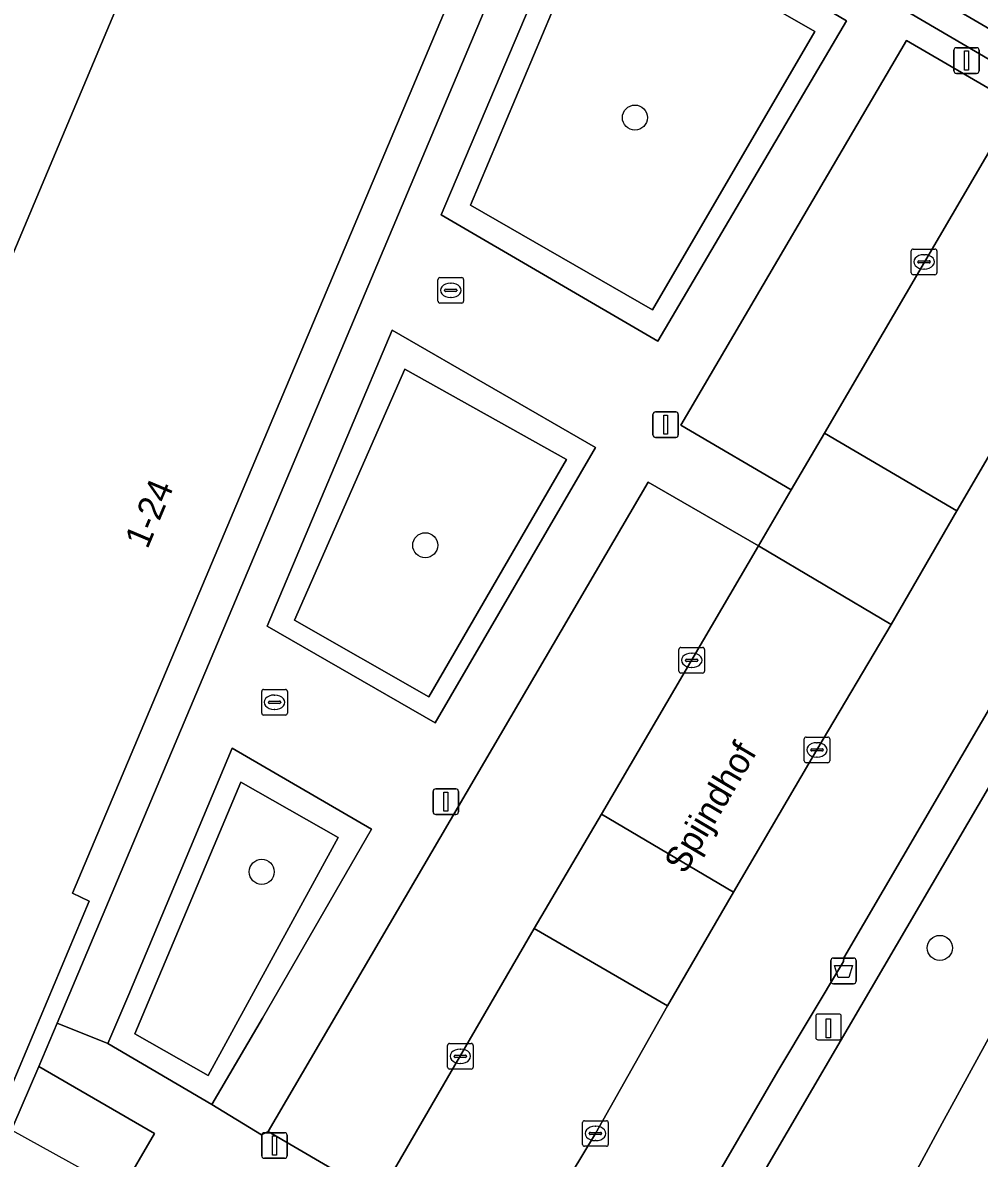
# Model space of a CAD drawing. Extents: x 160663 to 161506, y 382245 to 383291.
# Drawn here: x 161038.03 to 161075.4, y 383115.21 to 383159.56 of the extents above; entities that cross this region are included whole.
import ezdxf

# ---------------------------------------------------------------- set-up
doc = ezdxf.new("R2010")
doc.units = 0
for name, color, linetype in [('IMGEO_Afvalbak', 7, 'Continuous'), ('IMGEO_Boom', 7, 'Continuous'), ('IMGEO_Erf', 7, 'Continuous'), ('IMGEO_Groenvoorziening', 7, 'Continuous'), ('IMGEO_Kolk', 7, 'Continuous'), ('IMGEO_Laadpaal', 7, 'Continuous'), ('IMGEO_Lichtmast', 7, 'Continuous'), ('IMGEO_Openbare_ruimte_label', 7, 'Continuous'), ('IMGEO_Pand', 7, 'Continuous'), ('IMGEO_Pand_nummerreeks', 7, 'Continuous'), ('IMGEO_Pand_overbouw', 7, 'Continuous'), ('IMGEO_Parkeervlak_open', 7, 'Continuous'), ('IMGEO_Rijbaan_lokaal_open', 7, 'Continuous'), ('IMGEO_Voetpad_open', 7, 'Continuous')]:
    doc.layers.add(name, color=color, linetype=linetype)

msp = doc.modelspace()

# ---------------------------------------------------------------- linework, layer by layer
at = {"layer": 'IMGEO_Afvalbak'}
for p, q in [((161069.699, 383123.032), (161070.489, 383123.032)), ((161070.489, 383123.032), (161069.699, 383123.032)), ((161069.599, 383122.132), (161069.599, 383122.932)), ((161069.599, 383122.932), (161069.599, 383122.132)), ((161070.589, 383122.932), (161070.589, 383122.132)), ((161070.589, 383122.132), (161070.589, 383122.932)), ((161070.489, 383122.032), (161069.699, 383122.032)), ((161069.699, 383122.032), (161070.489, 383122.032))]:
    msp.add_line(p, q, dxfattribs=at)
msp.add_lwpolyline([(161069.742, 383122.746), (161070.446, 383122.746), (161070.297, 383122.276), (161069.891, 383122.276), (161069.742, 383122.746)], dxfattribs=at)
for centre, start, end in [((161069.699, 383122.932), 90, 180), ((161069.699, 383122.932), 90, 180), ((161070.489, 383122.932), 0, 90), ((161070.489, 383122.932), 360, 90), ((161069.699, 383122.132), 180, 270), ((161069.699, 383122.132), 180, 270), ((161070.489, 383122.132), 270, 0), ((161070.489, 383122.132), 270, 0)]:
    msp.add_arc(centre, 0.1, start, end, dxfattribs=at)
at = {"layer": 'IMGEO_Boom'}
for centre in [(161061.946, 383155.854), (161053.755, 383139.154), (161047.368, 383126.4), (161073.858, 383123.428)]:
    msp.add_circle(centre, 0.489, dxfattribs=at)
at = {"layer": 'IMGEO_Erf'}
for points in [[(161027.92, 383127.435), (161047.75, 383174.531), (161054.092, 383171.863), (161058.7, 383169.924), (161059.994, 383169.339), (161060.373, 383169.88), (161062.233, 383169.04), (161086.232, 383156.39), (161087.388, 383155.781), (161093.226, 383152.703), (161093.072, 383152.528), (161101.931, 383147.903)], [(161097.125, 383138.696), (161093.57, 383140.552), (161091.641, 383136.9), (161095.213, 383135.035), (161090.502, 383126.011), (161081.643, 383130.636), (161079.899, 383127.453), (161073.943, 383116.587), (161065.61, 383101.151), (161068.42, 383099.635), (161073.394, 383096.951), (161074.541, 383099.075), (161077.907, 383097.519), (161076.801, 383095.11), (161077.963, 383094.489), (161078.933, 383096.567), (161079.108, 383096.485), (161083.813, 383094.296), (161087.456, 383100.482), (161087.558, 383100.425), (161091.236, 383098.389), (161093.838, 383096.949), (161097.716, 383094.802)]]:
    msp.add_lwpolyline(points, dxfattribs=at)
at = {"layer": 'IMGEO_Groenvoorziening'}
for points in [[(161062.233, 383169.04), (161060.373, 383169.88), (161059.994, 383169.339), (161059.721, 383168.691), (161084.726, 383154.118), (161086.232, 383156.39)], [(161059.721, 383168.691), (161059.331, 383167.766), (161077.39, 383157.18), (161082.548, 383154.181), (161082.691, 383154.138), (161084.17, 383153.279), (161084.726, 383154.118)], [(161070.206, 383159.634), (161060.118, 383165.589), (161054.383, 383152.053), (161062.836, 383147.12)], [(161060.451, 383164.104), (161068.976, 383159.221), (161062.631, 383148.352), (161055.527, 383152.435)], [(161060.451, 383164.104), (161055.527, 383152.435), (161062.631, 383148.352), (161068.976, 383159.221)], [(161088.203, 383150.961), (161086.912, 383151.687), (161086.349, 383150.769), (161078.827, 383137.985), (161076.385, 383133.656), (161076.251, 383133.558), (161070.112, 383123.046), (161070.095, 383122.895), (161067.53, 383118.622), (161061.432, 383108.156), (161062.815, 383107.553), (161075.846, 383129.833)], [(161052.466, 383147.552), (161047.576, 383135.997), (161054.15, 383132.213), (161060.412, 383142.966)], [(161052.962, 383146.035), (161048.644, 383136.228), (161053.9, 383133.235), (161059.279, 383142.504)], [(161052.962, 383146.035), (161059.279, 383142.504), (161053.9, 383133.235), (161048.644, 383136.228)], [(161047.393, 383120.682), (161051.654, 383128.065), (161046.214, 383131.228), (161042.183, 383121.612), (161041.354, 383119.69), (161045.421, 383117.312)], [(161046.548, 383129.897), (161050.355, 383127.745), (161045.276, 383118.445), (161042.41, 383120.076)], [(161046.548, 383129.897), (161042.41, 383120.076), (161045.276, 383118.445), (161050.355, 383127.745)], [(161073.943, 383116.587), (161079.899, 383127.453), (161075.846, 383129.833), (161062.815, 383107.553), (161063.724, 383107.157), (161066.973, 383105.421), (161065.615, 383102.832), (161062.342, 383104.492), (161061.636, 383103.295), (161065.61, 383101.151)]]:
    msp.add_lwpolyline(points, close=True, dxfattribs=at)
at = {"layer": 'IMGEO_Kolk'}
for p, q in [((161072.742, 383149.793), (161072.742, 383150.645)), ((161072.817, 383150.719), (161073.669, 383150.719)), ((161073.743, 383150.645), (161073.743, 383149.793)), ((161073.001, 383150.213), (161073.001, 383150.225)), ((161073.439, 383150.176), (161073.041, 383150.176)), ((161073.044, 383150.262), (161073.442, 383150.262)), ((161073.23, 383150.499), (161073.255, 383150.499)), ((161073.485, 383150.225), (161073.485, 383150.213)), ((161073.669, 383149.719), (161072.817, 383149.719)), ((161073.253, 383149.939), (161073.228, 383149.939)), ((161054.254, 383148.681), (161054.254, 383149.533)), ((161054.329, 383149.607), (161055.181, 383149.607)), ((161054.742, 383149.387), (161054.767, 383149.387)), ((161055.255, 383149.533), (161055.255, 383148.681)), ((161054.513, 383149.101), (161054.513, 383149.113)), ((161054.951, 383149.064), (161054.553, 383149.064)), ((161054.556, 383149.15), (161054.954, 383149.15)), ((161054.765, 383148.827), (161054.74, 383148.827)), ((161054.997, 383149.113), (161054.997, 383149.101)), ((161055.181, 383148.607), (161054.329, 383148.607)), ((161063.666, 383134.235), (161063.666, 383135.087)), ((161063.741, 383135.161), (161064.593, 383135.161)), ((161064.667, 383135.087), (161064.667, 383134.235)), ((161063.925, 383134.655), (161063.925, 383134.667)), ((161064.363, 383134.618), (161063.965, 383134.618)), ((161063.968, 383134.704), (161064.366, 383134.704)), ((161064.154, 383134.941), (161064.179, 383134.941)), ((161064.409, 383134.667), (161064.409, 383134.655)), ((161064.593, 383134.161), (161063.741, 383134.161)), ((161064.177, 383134.381), (161064.152, 383134.381)), ((161047.368, 383132.596), (161047.368, 383133.448)), ((161047.443, 383133.522), (161048.295, 383133.522)), ((161047.856, 383133.302), (161047.881, 383133.302)), ((161048.369, 383133.448), (161048.369, 383132.596)), ((161047.627, 383133.016), (161047.627, 383133.028)), ((161048.065, 383132.979), (161047.667, 383132.979)), ((161047.67, 383133.065), (161048.068, 383133.065)), ((161048.111, 383133.028), (161048.111, 383133.016)), ((161048.295, 383132.522), (161047.443, 383132.522)), ((161047.879, 383132.742), (161047.854, 383132.742)), ((161068.558, 383130.736), (161068.558, 383131.588)), ((161068.633, 383131.662), (161069.485, 383131.662)), ((161069.046, 383131.442), (161069.071, 383131.442)), ((161069.559, 383131.588), (161069.559, 383130.736)), ((161068.817, 383131.156), (161068.817, 383131.168)), ((161069.255, 383131.119), (161068.857, 383131.119)), ((161068.86, 383131.205), (161069.258, 383131.205)), ((161069.301, 383131.168), (161069.301, 383131.156)), ((161069.485, 383130.662), (161068.633, 383130.662)), ((161069.069, 383130.882), (161069.044, 383130.882)), ((161054.628, 383118.771), (161054.628, 383119.623)), ((161054.703, 383119.697), (161055.555, 383119.697)), ((161055.116, 383119.477), (161055.141, 383119.477)), ((161055.629, 383119.623), (161055.629, 383118.771)), ((161054.887, 383119.191), (161054.887, 383119.203)), ((161055.325, 383119.154), (161054.927, 383119.154)), ((161054.93, 383119.24), (161055.328, 383119.24)), ((161055.371, 383119.203), (161055.371, 383119.191)), ((161055.555, 383118.697), (161054.703, 383118.697)), ((161055.139, 383118.917), (161055.114, 383118.917)), ((161059.904, 383115.756), (161059.904, 383116.608)), ((161059.979, 383116.682), (161060.831, 383116.682)), ((161060.392, 383116.462), (161060.417, 383116.462)), ((161060.905, 383116.608), (161060.905, 383115.756)), ((161060.163, 383116.176), (161060.163, 383116.188)), ((161060.601, 383116.139), (161060.203, 383116.139)), ((161060.206, 383116.225), (161060.604, 383116.225)), ((161060.647, 383116.188), (161060.647, 383116.176)), ((161060.831, 383115.682), (161059.979, 383115.682)), ((161060.415, 383115.902), (161060.39, 383115.902))]:
    msp.add_line(p, q, dxfattribs=at)
for points in [[(161072.742, 383149.793), (161072.742, 383150.645)], [(161072.817, 383150.719), (161073.669, 383150.719)], [(161073.743, 383150.645), (161073.743, 383149.793)], [(161073.669, 383149.719), (161072.817, 383149.719)], [(161054.254, 383148.681), (161054.254, 383149.533)], [(161054.329, 383149.607), (161055.181, 383149.607)], [(161055.255, 383149.533), (161055.255, 383148.681)], [(161055.181, 383148.607), (161054.329, 383148.607)], [(161063.666, 383134.235), (161063.666, 383135.087)], [(161063.741, 383135.161), (161064.593, 383135.161)], [(161064.667, 383135.087), (161064.667, 383134.235)], [(161064.593, 383134.161), (161063.741, 383134.161)], [(161047.368, 383132.596), (161047.368, 383133.448)], [(161047.443, 383133.522), (161048.295, 383133.522)], [(161048.369, 383133.448), (161048.369, 383132.596)], [(161048.295, 383132.522), (161047.443, 383132.522)], [(161068.558, 383130.736), (161068.558, 383131.588)], [(161068.633, 383131.662), (161069.485, 383131.662)], [(161069.559, 383131.588), (161069.559, 383130.736)], [(161069.485, 383130.662), (161068.633, 383130.662)], [(161054.628, 383118.771), (161054.628, 383119.623)], [(161054.703, 383119.697), (161055.555, 383119.697)], [(161055.629, 383119.623), (161055.629, 383118.771)], [(161055.555, 383118.697), (161054.703, 383118.697)], [(161059.904, 383115.756), (161059.904, 383116.608)], [(161059.979, 383116.682), (161060.831, 383116.682)], [(161060.905, 383116.608), (161060.905, 383115.756)], [(161060.831, 383115.682), (161059.979, 383115.682)]]:
    msp.add_lwpolyline(points, dxfattribs=at)
for centre, radius, start, end in [((161072.819, 383150.643), 0.0765, 91.552, 178.448), ((161072.819, 383150.643), 0.0765, 91.552, 178.448), ((161073.667, 383150.643), 0.0765, 1.552, 88.448), ((161073.667, 383150.643), 0.0765, 1.552, 88.448), ((161073.041, 383150.222), 0.0403, 85.8775, 175.7526), ((161073.038, 383150.212), 0.0366, 178.938, 274.7102), ((161073.442, 383150.219), 0.043, 264.8664, 352.4533), ((161073.446, 383150.224), 0.0386, 1.7309, 96.639), ((161072.819, 383149.795), 0.0765, 181.552, 268.448), ((161072.819, 383149.795), 0.0765, 181.552, 268.448), ((161073.667, 383149.795), 0.0765, 271.552, 358.448), ((161073.667, 383149.795), 0.0765, 271.552, 358.448), ((161054.331, 383149.531), 0.0765, 91.552, 178.448), ((161054.331, 383149.531), 0.0765, 91.552, 178.448), ((161055.179, 383149.531), 0.0765, 1.552, 88.448), ((161055.179, 383149.531), 0.0765, 1.552, 88.448), ((161054.553, 383149.11), 0.0403, 85.8775, 175.7526), ((161054.55, 383149.1), 0.0366, 178.938, 274.7102), ((161054.954, 383149.107), 0.043, 264.8664, 352.4533), ((161054.958, 383149.112), 0.0386, 1.7309, 96.639), ((161054.331, 383148.683), 0.0765, 181.552, 268.448), ((161054.331, 383148.683), 0.0765, 181.552, 268.448), ((161055.179, 383148.683), 0.0765, 271.552, 358.448), ((161055.179, 383148.683), 0.0765, 271.552, 358.448), ((161063.743, 383135.085), 0.0765, 91.552, 178.448), ((161063.743, 383135.085), 0.0765, 91.552, 178.448), ((161064.591, 383135.085), 0.0765, 1.552, 88.448), ((161064.591, 383135.085), 0.0765, 1.552, 88.448), ((161063.965, 383134.664), 0.0403, 85.8775, 175.7526), ((161063.962, 383134.654), 0.0366, 178.938, 274.7102), ((161064.366, 383134.661), 0.043, 264.8664, 352.4533), ((161064.37, 383134.666), 0.0386, 1.7309, 96.639), ((161063.743, 383134.237), 0.0765, 181.552, 268.448), ((161063.743, 383134.237), 0.0765, 181.552, 268.448), ((161064.591, 383134.237), 0.0765, 271.552, 358.448), ((161064.591, 383134.237), 0.0765, 271.552, 358.448), ((161047.445, 383133.446), 0.0765, 91.552, 178.448), ((161047.445, 383133.446), 0.0765, 91.552, 178.448), ((161048.293, 383133.446), 0.0765, 1.552, 88.448), ((161048.293, 383133.446), 0.0765, 1.552, 88.448), ((161047.667, 383133.025), 0.0403, 85.8775, 175.7526), ((161047.664, 383133.015), 0.0366, 178.938, 274.7102), ((161048.068, 383133.022), 0.043, 264.8664, 352.4533), ((161048.072, 383133.027), 0.0386, 1.7309, 96.639), ((161047.445, 383132.598), 0.0765, 181.552, 268.448), ((161047.445, 383132.598), 0.0765, 181.552, 268.448), ((161048.293, 383132.598), 0.0765, 271.552, 358.448), ((161048.293, 383132.598), 0.0765, 271.552, 358.448), ((161068.635, 383131.586), 0.0765, 91.552, 178.448), ((161068.635, 383131.586), 0.0765, 91.552, 178.448), ((161069.483, 383131.586), 0.0765, 1.552, 88.448), ((161069.483, 383131.586), 0.0765, 1.552, 88.448), ((161068.857, 383131.165), 0.0403, 85.8775, 175.7526), ((161068.854, 383131.155), 0.0366, 178.938, 274.7102), ((161069.258, 383131.162), 0.043, 264.8664, 352.4533), ((161069.262, 383131.167), 0.0386, 1.7309, 96.639), ((161068.635, 383130.738), 0.0765, 181.552, 268.448), ((161068.635, 383130.738), 0.0765, 181.552, 268.448), ((161069.483, 383130.738), 0.0765, 271.552, 358.448), ((161069.483, 383130.738), 0.0765, 271.552, 358.448), ((161054.705, 383119.621), 0.0765, 91.552, 178.448), ((161054.705, 383119.621), 0.0765, 91.552, 178.448), ((161055.553, 383119.621), 0.0765, 1.552, 88.448), ((161055.553, 383119.621), 0.0765, 1.552, 88.448), ((161054.927, 383119.2), 0.0403, 85.8775, 175.7526), ((161054.924, 383119.19), 0.0366, 178.938, 274.7102), ((161055.328, 383119.197), 0.043, 264.8664, 352.4533), ((161055.332, 383119.202), 0.0386, 1.7309, 96.639), ((161054.705, 383118.773), 0.0765, 181.552, 268.448), ((161054.705, 383118.773), 0.0765, 181.552, 268.448), ((161055.553, 383118.773), 0.0765, 271.552, 358.448), ((161055.553, 383118.773), 0.0765, 271.552, 358.448), ((161059.981, 383116.606), 0.0765, 91.552, 178.448), ((161059.981, 383116.606), 0.0765, 91.552, 178.448), ((161060.829, 383116.606), 0.0765, 1.552, 88.448), ((161060.829, 383116.606), 0.0765, 1.552, 88.448), ((161060.203, 383116.185), 0.0403, 85.8775, 175.7526), ((161060.2, 383116.175), 0.0366, 178.938, 274.7102), ((161060.604, 383116.182), 0.043, 264.8664, 352.4533), ((161060.608, 383116.187), 0.0386, 1.7309, 96.639), ((161059.981, 383115.758), 0.0765, 181.552, 268.448), ((161059.981, 383115.758), 0.0765, 181.552, 268.448), ((161060.829, 383115.758), 0.0765, 271.552, 358.448), ((161060.829, 383115.758), 0.0765, 271.552, 358.448)]:
    msp.add_arc(centre, radius, start, end, dxfattribs=at)
for centre, major_axis, ratio, start_param, end_param in [((161073.229, 383150.219), (-0.387, 0.002), 0.722429, 4.712389, 7.853982), ((161073.254, 383150.219), (-0.39, 0.002), 0.717154, 1.570796, 4.712389), ((161054.741, 383149.107), (-0.387, 0.002), 0.722429, 4.712389, 7.853982), ((161054.766, 383149.107), (-0.39, 0.002), 0.717154, 1.570796, 4.712389), ((161064.153, 383134.661), (-0.387, 0.002), 0.722429, 4.712389, 7.853982), ((161064.178, 383134.661), (-0.39, 0.002), 0.717154, 1.570796, 4.712389), ((161047.855, 383133.022), (-0.387, 0.002), 0.722429, 4.712389, 7.853982), ((161047.88, 383133.022), (-0.39, 0.002), 0.717154, 1.570796, 4.712389), ((161069.045, 383131.162), (-0.387, 0.002), 0.722429, 4.712389, 7.853982), ((161069.07, 383131.162), (-0.39, 0.002), 0.717154, 1.570796, 4.712389), ((161055.115, 383119.197), (-0.387, 0.002), 0.722429, 4.712389, 7.853982), ((161055.14, 383119.197), (-0.39, 0.002), 0.717154, 1.570796, 4.712389), ((161060.391, 383116.182), (-0.387, 0.002), 0.722429, 4.712389, 7.853982), ((161060.416, 383116.182), (-0.39, 0.002), 0.717154, 1.570796, 4.712389)]:
    msp.add_ellipse(centre, major_axis=major_axis, ratio=ratio, start_param=start_param, end_param=end_param, dxfattribs=at)
at = {"layer": 'IMGEO_Laadpaal'}
for p, q in [((161069.925, 383120.843), (161069.084, 383120.843)), ((161069.925, 383120.843), (161069.084, 383120.843)), ((161069.009, 383120.759), (161069.009, 383119.918)), ((161069.009, 383120.759), (161069.009, 383119.918)), ((161070.009, 383119.927), (161070.009, 383120.768)), ((161070.009, 383119.927), (161070.009, 383120.768)), ((161069.093, 383119.843), (161069.934, 383119.843)), ((161069.093, 383119.843), (161069.934, 383119.843))]:
    msp.add_line(p, q, dxfattribs=at)
msp.add_lwpolyline([(161069.424, 383120.656), (161069.584, 383120.656), (161069.584, 383119.923), (161069.424, 383119.923), (161069.424, 383120.656)], dxfattribs=at)
for centre, start, end in [((161069.087, 383120.765), 92.4484, 184.2845), ((161069.087, 383120.765), 92.4484, 184.2845), ((161069.931, 383120.765), 2.4484, 94.2845), ((161069.931, 383120.765), 2.4484, 94.2845), ((161069.087, 383119.921), 182.4484, 274.2845), ((161069.087, 383119.921), 182.4484, 274.2845), ((161069.931, 383119.921), 272.4484, 4.2845), ((161069.931, 383119.921), 272.4484, 4.2845)]:
    msp.add_arc(centre, 0.0779, start, end, dxfattribs=at)
at = {"layer": 'IMGEO_Lichtmast'}
for p, q in [((161074.504, 383158.58), (161075.294, 383158.58)), ((161075.294, 383158.58), (161074.504, 383158.58)), ((161074.404, 383157.68), (161074.404, 383158.48)), ((161074.404, 383158.48), (161074.404, 383157.68)), ((161075.394, 383158.48), (161075.394, 383157.68)), ((161075.394, 383157.68), (161075.394, 383158.48)), ((161075.294, 383157.58), (161074.504, 383157.58)), ((161074.504, 383157.58), (161075.294, 383157.58)), ((161062.752, 383144.363), (161063.542, 383144.363)), ((161063.542, 383144.363), (161062.752, 383144.363)), ((161062.652, 383143.463), (161062.652, 383144.263)), ((161062.652, 383144.263), (161062.652, 383143.463)), ((161063.642, 383144.263), (161063.642, 383143.463)), ((161063.642, 383143.463), (161063.642, 383144.263)), ((161063.542, 383143.363), (161062.752, 383143.363)), ((161062.752, 383143.363), (161063.542, 383143.363)), ((161054.064, 383128.74), (161054.064, 383129.54)), ((161054.064, 383129.54), (161054.064, 383128.74)), ((161054.164, 383129.64), (161054.954, 383129.64)), ((161054.954, 383129.64), (161054.164, 383129.64)), ((161055.054, 383129.54), (161055.054, 383128.74)), ((161055.054, 383128.74), (161055.054, 383129.54)), ((161054.954, 383128.64), (161054.164, 383128.64)), ((161054.164, 383128.64), (161054.954, 383128.64)), ((161047.371, 383115.313), (161047.371, 383116.113)), ((161047.371, 383116.113), (161047.371, 383115.313)), ((161047.471, 383116.213), (161048.261, 383116.213)), ((161048.261, 383116.213), (161047.471, 383116.213)), ((161048.361, 383116.113), (161048.361, 383115.313)), ((161048.361, 383115.313), (161048.361, 383116.113)), ((161048.261, 383115.213), (161047.471, 383115.213)), ((161047.471, 383115.213), (161048.261, 383115.213))]:
    msp.add_line(p, q, dxfattribs=at)
for points in [[(161074.824, 383158.455), (161074.974, 383158.455), (161074.974, 383157.705), (161074.824, 383157.705), (161074.824, 383158.455)], [(161063.072, 383144.238), (161063.222, 383144.238), (161063.222, 383143.488), (161063.072, 383143.488), (161063.072, 383144.238)], [(161054.484, 383129.515), (161054.634, 383129.515), (161054.634, 383128.765), (161054.484, 383128.765), (161054.484, 383129.515)], [(161047.791, 383116.088), (161047.941, 383116.088), (161047.941, 383115.338), (161047.791, 383115.338), (161047.791, 383116.088)]]:
    msp.add_lwpolyline(points, dxfattribs=at)
for centre, start, end in [((161074.504, 383158.48), 90, 180), ((161074.504, 383158.48), 90, 180), ((161075.294, 383158.48), 0, 90), ((161075.294, 383158.48), 360, 90), ((161074.504, 383157.68), 180, 270), ((161074.504, 383157.68), 180, 270), ((161075.294, 383157.68), 270, 0), ((161075.294, 383157.68), 270, 0), ((161062.752, 383144.263), 90, 180), ((161062.752, 383144.263), 90, 180), ((161063.542, 383144.263), 0, 90), ((161063.542, 383144.263), 360, 90), ((161062.752, 383143.463), 180, 270), ((161062.752, 383143.463), 180, 270), ((161063.542, 383143.463), 270, 0), ((161063.542, 383143.463), 270, 0), ((161054.164, 383129.54), 90, 180), ((161054.164, 383129.54), 90, 180), ((161054.954, 383129.54), 0, 90), ((161054.954, 383129.54), 360, 90), ((161054.164, 383128.74), 180, 270), ((161054.164, 383128.74), 180, 270), ((161054.954, 383128.74), 270, 0), ((161054.954, 383128.74), 270, 0), ((161047.471, 383116.113), 90, 180), ((161047.471, 383116.113), 90, 180), ((161048.261, 383116.113), 0, 90), ((161048.261, 383116.113), 360, 90), ((161047.471, 383115.313), 180, 270), ((161047.471, 383115.313), 180, 270), ((161048.261, 383115.313), 270, 0), ((161048.261, 383115.313), 270, 0)]:
    msp.add_arc(centre, 0.1, start, end, dxfattribs=at)
at = {"layer": 'IMGEO_Pand'}
msp.add_lwpolyline([(161058.7, 383169.924), (161054.092, 383171.863), (161047.75, 383174.531), (161027.92, 383127.435), (161028.408, 383127.228), (161026.575, 383122.899), (161025.396, 383123.589), (161020.484, 383115.248), (161022.901, 383114.225), (161024.187, 383113.68), (161033.988, 383109.53), (161036.991, 383116.641), (161037.055, 383116.792), (161040.631, 383125.26), (161039.983, 383125.561)], close=True, dxfattribs=at)
at = {"layer": 'IMGEO_Pand_overbouw'}
msp.add_lwpolyline([(161040.443, 383114.738), (161036.991, 383116.641), (161033.988, 383109.53), (161024.187, 383113.68), (161023.621, 383112.342), (161035.088, 383105.632)], close=True, dxfattribs=at)
at = {"layer": 'IMGEO_Parkeervlak_open'}
msp.add_lwpolyline([(161076.449, 383156.598), (161072.561, 383158.858), (161063.746, 383143.845), (161068.056, 383141.322), (161069.353, 383143.536), (161077.04, 383156.658)], dxfattribs=at)
msp.add_lwpolyline([(161058.013, 383124.181), (161060.638, 383128.657), (161066.773, 383139.128), (161062.468, 383141.622), (161047.618, 383116.259), (161051.948, 383113.731)], close=True, dxfattribs=at)
at = {"layer": 'IMGEO_Rijbaan_lokaal_open'}
for points in [[(161077.39, 383157.18), (161077.109, 383156.737), (161077.04, 383156.658), (161069.353, 383143.536), (161074.527, 383140.491), (161082.261, 383153.748), (161082.548, 383154.181)], [(161069.353, 383143.536), (161068.056, 383141.322), (161066.773, 383139.128), (161071.954, 383136.059), (161074.527, 383140.491)], [(161065.8, 383125.603), (161069.054, 383131.162), (161071.954, 383136.059), (161066.773, 383139.128), (161060.638, 383128.657)], [(161058.013, 383124.181), (161063.226, 383121.171), (161065.8, 383125.603), (161060.638, 383128.657)]]:
    msp.add_lwpolyline(points, close=True, dxfattribs=at)
msp.add_lwpolyline([(161082.261, 383153.748), (161074.527, 383140.491), (161071.954, 383136.059), (161069.054, 383131.162), (161065.8, 383125.603), (161063.226, 383121.171), (161060.401, 383116.183), (161057.102, 383110.696), (161061.432, 383108.156), (161067.53, 383118.622), (161070.095, 383122.895), (161070.112, 383123.046), (161076.251, 383133.558), (161076.385, 383133.656), (161078.827, 383137.985), (161086.349, 383150.769), (161082.447, 383153.06)], dxfattribs=at)
at = {"layer": 'IMGEO_Voetpad_open'}
for points in [[(161059.331, 383167.766), (161059.721, 383168.691), (161059.994, 383169.339), (161058.7, 383169.924), (161039.983, 383125.561), (161040.631, 383125.26), (161037.055, 383116.792), (161037.647, 383116.447), (161038.659, 383118.796), (161039.378, 383120.485)], [(161054.383, 383152.053), (161060.118, 383165.589), (161070.206, 383159.634), (161062.836, 383147.12)], [(161047.576, 383135.997), (161052.466, 383147.552), (161060.412, 383142.966), (161054.15, 383132.213)], [(161043.178, 383116.176), (161038.659, 383118.796), (161037.647, 383116.447), (161037.055, 383116.792), (161036.991, 383116.641), (161033.988, 383109.53), (161024.187, 383113.68), (161022.901, 383114.225), (161020.484, 383115.248), (161020.124, 383114.636), (161019.927, 383114.345), (161036.411, 383104.597), (161041.893, 383113.972)]]:
    msp.add_lwpolyline(points, close=True, dxfattribs=at)
for points in [[(161077.04, 383156.658), (161077.109, 383156.737), (161077.39, 383157.18), (161059.331, 383167.766), (161039.378, 383120.485), (161041.354, 383119.69), (161042.183, 383121.612), (161046.214, 383131.228), (161051.654, 383128.065), (161047.393, 383120.682), (161045.421, 383117.312), (161047.361, 383116.134), (161047.618, 383116.259), (161062.468, 383141.622)], [(161062.468, 383141.622), (161066.773, 383139.128), (161068.056, 383141.322), (161063.746, 383143.845), (161072.561, 383158.858), (161076.449, 383156.598)], [(161057.102, 383110.696), (161060.401, 383116.183), (161063.226, 383121.171), (161058.013, 383124.181), (161051.948, 383113.731), (161047.618, 383116.259), (161047.361, 383116.134), (161045.421, 383117.312), (161041.354, 383119.69), (161039.378, 383120.485), (161038.659, 383118.796), (161043.178, 383116.176), (161041.893, 383113.972)]]:
    msp.add_lwpolyline(points, dxfattribs=at)

# ---------------------------------------------------------------- texts
at = {"layer": 'IMGEO_Openbare_ruimte_label'}
msp.add_text('Spijndhof', height=1, rotation=59.4096, dxfattribs=at).set_placement((161063.896, 383126.271))
at = {"layer": 'IMGEO_Pand_nummerreeks'}
msp.add_text('1-24', height=1, rotation=67.122, dxfattribs=at).set_placement((161042.905, 383138.972))

doc.saveas('drawing.dxf')
